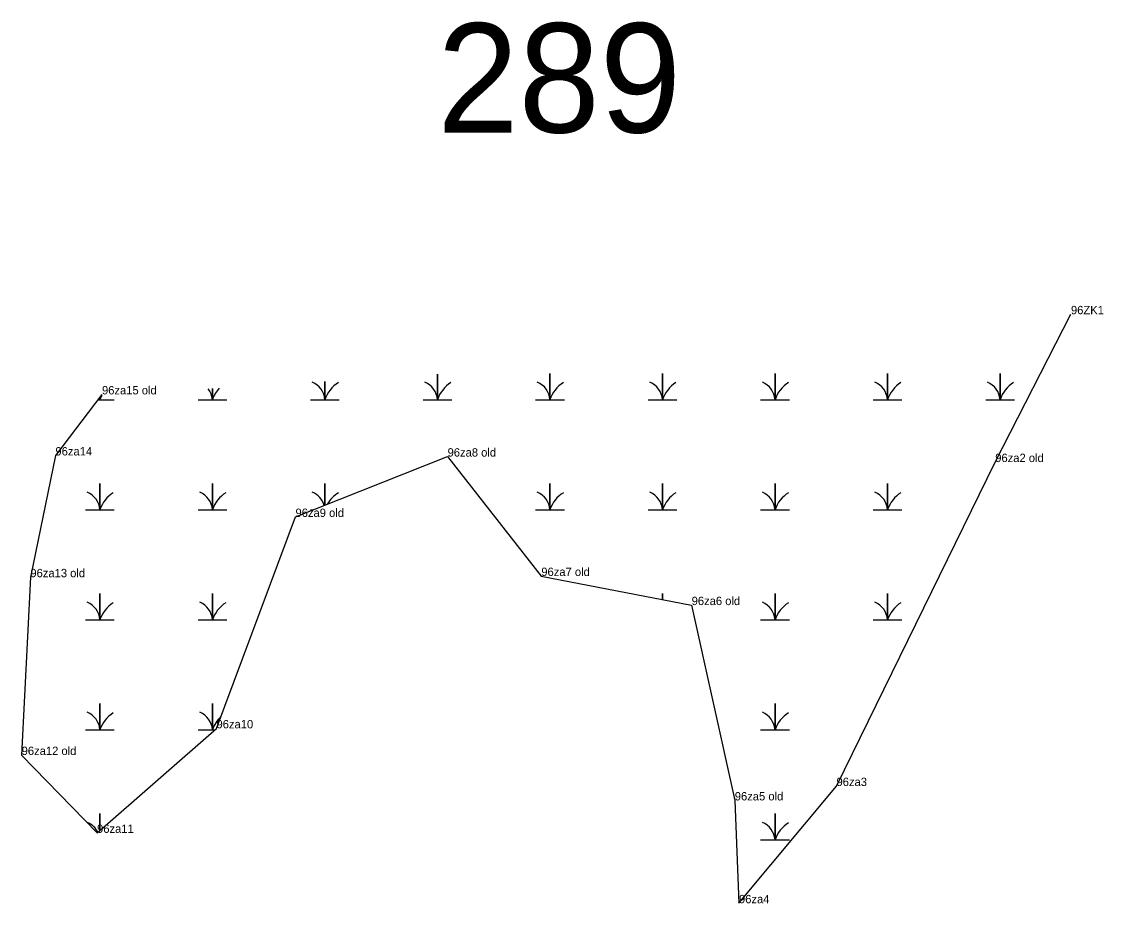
# Model space of a CAD drawing. Extents: x 2072529 to 2268796, y 436423 to 470406.
# Drawn here: x 2249898 to 2250545, y 439166 to 439693 of the extents above; entities that cross this region are included whole.
import ezdxf

# ---------------------------------------------------------------- set-up
doc = ezdxf.new("R2010")
doc.units = 0
for name, color, linetype in [('Default', 7, 'Continuous'), ('Exist Environmental Wetland Boundary Cogo Comment', 7, 'Continuous'), ('Exist Environmental Wetland Boundary Cogo Point CELL', 7, 'Continuous'), ('Old_Level_20', 7, 'Continuous')]:
    doc.layers.add(name, color=color, linetype=linetype)

msp = doc.modelspace()

# ---------------------------------------------------------------- linework, layer by layer
at = {"layer": 'Exist Environmental Wetland Boundary Cogo Point CELL'}
for points in [[(2250138.25, 439466.87), (2250146.85, 439466.87), (2250146.85, 439482.19)], [(2250146.85, 439482.19), (2250146.85, 439466.87), (2250155.45, 439466.87)], [(2250205.5, 439466.87), (2250214.1, 439466.87), (2250214.1, 439482.65), (2250214.1, 439466.87), (2250222.7, 439466.87)], [(2250272.75, 439466.87), (2250281.35, 439466.87), (2250281.35, 439482.65), (2250281.35, 439466.87), (2250289.95, 439466.87)], [(2250340, 439466.87), (2250348.6, 439466.87), (2250348.6, 439482.65), (2250348.6, 439466.87), (2250357.2, 439466.87)], [(2250407.25, 439466.87), (2250415.85, 439466.87), (2250415.85, 439482.65), (2250415.85, 439466.87), (2250424.45, 439466.87)], [(2250474.5, 439466.87), (2250483.1, 439466.87), (2250483.1, 439482.65), (2250483.1, 439466.87), (2250491.7, 439466.87)], [(2250003.75, 439466.87), (2250012.35, 439466.87), (2250012.35, 439473.55)], [(2250012.35, 439473.55), (2250012.35, 439466.87), (2250020.95, 439466.87)], [(2250071, 439466.87), (2250079.6, 439466.87), (2250079.6, 439477.87)], [(2250079.6, 439477.87), (2250079.6, 439466.87), (2250088.2, 439466.87)], [(2249943.92, 439466.87), (2249945.1, 439466.87), (2249945.1, 439468.42)], [(2249945.1, 439468.42), (2249945.1, 439466.87), (2249953.7, 439466.87)], [(2249936.5, 439401.07), (2249945.1, 439401.07), (2249945.1, 439416.85), (2249945.1, 439401.07), (2249953.7, 439401.07)], [(2250003.75, 439401.07), (2250012.35, 439401.07), (2250012.35, 439416.85), (2250012.35, 439401.07), (2250020.95, 439401.07)], [(2250079.6, 439403.77), (2250079.6, 439416.85), (2250079.6, 439403.77)], [(2250205.5, 439401.07), (2250214.1, 439401.07), (2250214.1, 439416.85), (2250214.1, 439401.07), (2250222.7, 439401.07)], [(2250272.75, 439401.07), (2250281.35, 439401.07), (2250281.35, 439416.85), (2250281.35, 439401.07), (2250289.95, 439401.07)], [(2250340, 439401.07), (2250348.6, 439401.07), (2250348.6, 439416.85), (2250348.6, 439401.07), (2250357.2, 439401.07)], [(2250407.25, 439401.07), (2250415.85, 439401.07), (2250415.85, 439416.85), (2250415.85, 439401.07), (2250424.45, 439401.07)], [(2250071, 439401.07), (2250072.82, 439401.07)], [(2249936.5, 439335.27), (2249945.1, 439335.27), (2249945.1, 439351.05), (2249945.1, 439335.27), (2249953.7, 439335.27)], [(2250003.75, 439335.27), (2250012.35, 439335.27), (2250012.35, 439351.05), (2250012.35, 439335.27), (2250020.95, 439335.27)], [(2250281.35, 439347.45), (2250281.35, 439351.05), (2250281.35, 439347.45)], [(2250340, 439335.27), (2250348.6, 439335.27), (2250348.6, 439351.05), (2250348.6, 439335.27), (2250357.2, 439335.27)], [(2250407.25, 439335.27), (2250415.85, 439335.27), (2250415.85, 439351.05), (2250415.85, 439335.27), (2250424.45, 439335.27)], [(2249936.5, 439269.47), (2249945.1, 439269.47), (2249945.1, 439285.25), (2249945.1, 439269.47), (2249953.7, 439269.47)], [(2250003.75, 439269.47), (2250012.35, 439269.47), (2250012.35, 439285.25), (2250012.35, 439269.47), (2250013.75, 439269.47)], [(2250340, 439269.47), (2250348.6, 439269.47), (2250348.6, 439285.25), (2250348.6, 439269.47), (2250357.2, 439269.47)], [(2249945.1, 439209.37), (2249945.1, 439219.45), (2249945.1, 439209.37)], [(2250340, 439203.67), (2250348.6, 439203.67), (2250348.6, 439219.45), (2250348.6, 439203.67), (2250357.2, 439203.67)]]:
    msp.add_lwpolyline(points, dxfattribs=at)
for centre, radius, start, end in [((2250000.08, 439465.99), 12.3, 4.14034, 37.0452), ((2250030.59, 439460.81), 19.22, 137.44138, 161.62219), ((2250067.33, 439465.99), 12.3, 4.14034, 67.53497), ((2250097.84, 439460.81), 19.22, 122.12745, 161.62219), ((2250134.58, 439465.99), 12.3, 4.14034, 67.53497), ((2250165.09, 439460.81), 19.22, 122.12745, 161.62219), ((2250201.83, 439465.99), 12.3, 4.14034, 67.53497), ((2250232.34, 439460.81), 19.22, 122.12745, 161.62219), ((2250269.08, 439465.99), 12.3, 4.14034, 67.53497), ((2250299.59, 439460.81), 19.22, 122.12745, 161.62219), ((2250336.33, 439465.99), 12.3, 4.14034, 67.53497), ((2250366.84, 439460.81), 19.22, 122.12745, 161.62219), ((2250403.58, 439465.99), 12.3, 4.14034, 67.53497), ((2250434.09, 439460.81), 19.22, 122.12745, 161.62219), ((2250470.83, 439465.99), 12.3, 4.14034, 67.53497), ((2250501.34, 439460.81), 19.22, 122.12745, 161.62219), ((2249932.83, 439465.99), 12.3, 4.14034, 10.36881), ((2249963.34, 439460.81), 19.22, 153.37455, 161.62219), ((2249932.83, 439400.19), 12.3, 4.14034, 67.53497), ((2249963.34, 439395.01), 19.22, 122.12745, 161.62219), ((2250000.08, 439400.19), 12.3, 4.14034, 67.53497), ((2250030.59, 439395.01), 19.22, 122.12745, 161.62219), ((2250067.33, 439400.19), 12.3, 16.05746, 67.53497), ((2250097.84, 439395.01), 19.22, 122.12745, 150.9975), ((2250201.83, 439400.19), 12.3, 4.14034, 67.53497), ((2250232.34, 439395.01), 19.22, 122.12745, 161.62219), ((2250269.08, 439400.19), 12.3, 4.14034, 67.53497), ((2250299.59, 439395.01), 19.22, 122.12745, 161.62219), ((2250336.33, 439400.19), 12.3, 4.14034, 67.53497), ((2250366.84, 439395.01), 19.22, 122.12745, 161.62219), ((2250403.58, 439400.19), 12.3, 4.14034, 67.53497), ((2250434.09, 439395.01), 19.22, 122.12745, 161.62219), ((2249932.83, 439334.39), 12.3, 4.14034, 67.53497), ((2249963.34, 439329.21), 19.22, 122.12745, 161.62219), ((2250000.08, 439334.39), 12.3, 4.14034, 67.53497), ((2250030.59, 439329.21), 19.22, 122.12745, 161.62219), ((2250336.33, 439334.39), 12.3, 4.14034, 67.53497), ((2250366.84, 439329.21), 19.22, 122.12745, 161.62219), ((2250403.58, 439334.39), 12.3, 4.14034, 67.53497), ((2250434.09, 439329.21), 19.22, 122.12745, 161.62219), ((2249932.83, 439268.59), 12.3, 4.14034, 67.53497), ((2249963.34, 439263.41), 19.22, 122.12745, 161.62219), ((2250000.08, 439268.59), 12.3, 4.14034, 67.53497), ((2250336.33, 439268.59), 12.3, 4.14034, 67.53497), ((2250366.84, 439263.41), 19.22, 122.12745, 161.62219), ((2250030.59, 439263.41), 19.22, 133.29434, 161.62219), ((2249932.83, 439202.79), 12.3, 26.49004, 67.53497), ((2250336.33, 439202.79), 12.3, 4.14034, 67.53497), ((2250366.84, 439197.61), 19.22, 122.12745, 161.62219)]:
    msp.add_arc(centre, radius, start, end, dxfattribs=at)
at = {"layer": 'Old_Level_20'}
for p, q in [((2250525.47, 439517.98), (2250525.47, 439517.98)), ((2249946.35, 439470.06), (2249946.35, 439470.06)), ((2249918.53, 439433.54), (2249918.53, 439433.54)), ((2250152.9, 439432.87), (2250152.9, 439432.87)), ((2250480.22, 439429.6), (2250480.22, 439429.6)), ((2250062, 439396.78), (2250062, 439396.78)), ((2249903.54, 439360.73), (2249903.54, 439360.73)), ((2250208.91, 439361.47), (2250208.91, 439361.47)), ((2250298.76, 439344.08), (2250298.76, 439344.08)), ((2250014.79, 439270.38), (2250014.79, 439270.38)), ((2249898.32, 439254.43), (2249898.32, 439254.43)), ((2250385.36, 439235.88), (2250385.36, 439235.88)), ((2250324.54, 439227.28), (2250324.54, 439227.28)), ((2249943.39, 439207.88), (2249943.39, 439207.88)), ((2250327.06, 439165.79), (2250327.06, 439165.79))]:
    msp.add_line(p, q, dxfattribs=at)
msp.add_lwpolyline([(2249946.35, 439470.06), (2249918.53, 439433.54), (2249903.54, 439360.73), (2249898.32, 439254.43), (2249943.39, 439207.88), (2250014.79, 439270.38), (2250062, 439396.78), (2250152.9, 439432.87), (2250208.91, 439361.47), (2250298.76, 439344.08), (2250324.54, 439227.28), (2250327.06, 439165.79), (2250385.36, 439235.88), (2250480.22, 439429.6), (2250525.47, 439517.98)], dxfattribs=at)

# ---------------------------------------------------------------- texts
at = {"layer": 'Default'}
msp.add_text('289', height=65.34, dxfattribs=at).set_placement((2250146.71, 439626.64))
at = {"layer": 'Exist Environmental Wetland Boundary Cogo Comment'}
for s, p in [('96ZK1', (2250525.47, 439517.98)), ('96za15 old', (2249946.35, 439470.06)), ('96za14', (2249918.53, 439433.54)), ('96za8 old', (2250152.9, 439432.87)), ('96za2 old', (2250480.22, 439429.6)), ('96za9 old', (2250062, 439396.78)), ('96za13 old', (2249903.54, 439360.73)), ('96za7 old', (2250208.91, 439361.47)), ('96za6 old', (2250298.76, 439344.08)), ('96za10', (2250014.79, 439270.38)), ('96za12 old', (2249898.32, 439254.43)), ('96za3', (2250385.36, 439235.88)), ('96za5 old', (2250324.54, 439227.28)), ('96za11', (2249943.39, 439207.88)), ('96za4', (2250327.06, 439165.79))]:
    msp.add_text(s, height=5, dxfattribs=at).set_placement(p)

doc.saveas('drawing.dxf')
